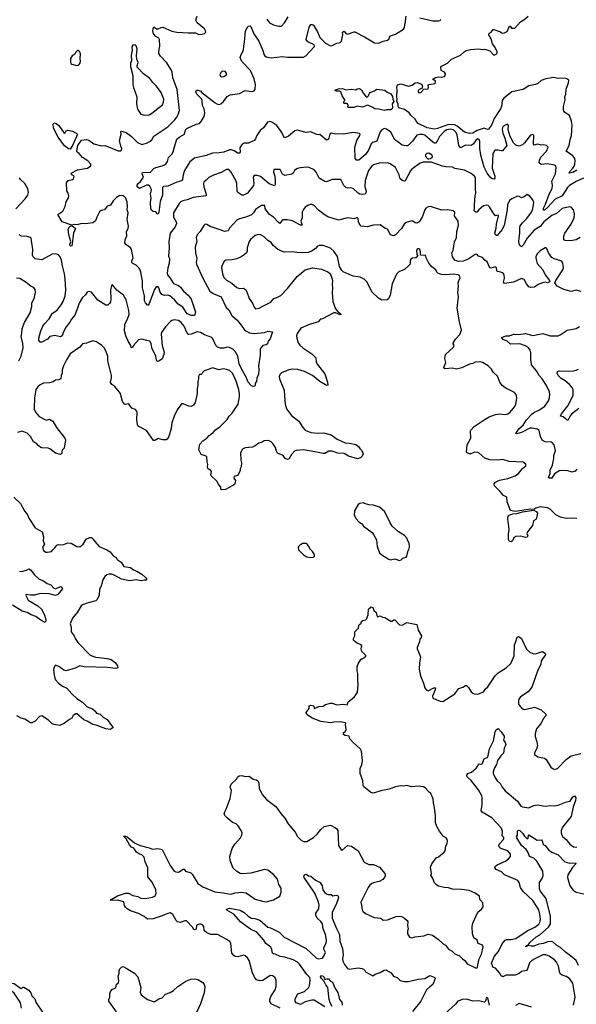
# Model space of a CAD drawing. Extents: x 2087054 to 2277909, y 548907 to 753496.
# Tile 343 of 444: x 2182814 to 2189658, y 704228 to 716330. Entities that reach past the tile are written whole.
import ezdxf

# ---------------------------------------------------------------- set-up
doc = ezdxf.new("R2010")
doc.units = 0

msp = doc.modelspace()

# ---------------------------------------------------------------- linework, layer by layer
at = {"layer": '0CON20XD'}
for points in [[(2188636, 713956), (2188591, 714031), (2188575, 714046), (2188555, 714052), (2188515, 714044), (2188458, 713995), (2188435, 713966), (2188424, 713964), (2188408, 713975), (2188402, 713985), (2188408, 714015), (2188405, 714055), (2188414, 714165), (2188424, 714196), (2188417, 714257), (2188418, 714385), (2188405, 714405), (2188365, 714439), (2188285, 714480), (2188165, 714502), (2188135, 714516), (2188055, 714521), (2188011, 714531), (2187875, 714581), (2187775, 714580), (2187736, 714565), (2187635, 714495), (2187618, 714472), (2187555, 714351), (2187545, 714346), (2187525, 714349), (2187494, 714376), (2187478, 714425), (2187435, 714514), (2187368, 714558), (2187335, 714569), (2187235, 714568), (2187164, 714546), (2187145, 714531), (2187104, 714476), (2187060, 714355), (2187057, 714275), (2187074, 714225), (2187070, 714200), (2187056, 714184), (2187025, 714180), (2186995, 714187), (2186975, 714199), (2186915, 714256), (2186885, 714263), (2186845, 714258), (2186825, 714266), (2186801, 714291), (2186766, 714356), (2186755, 714364), (2186655, 714364), (2186585, 714339), (2186565, 714340), (2186495, 714384), (2186461, 714455), (2186435, 714484), (2186375, 714512), (2186345, 714516), (2186265, 714511), (2186228, 714502), (2186210, 714490), (2186194, 714475), (2186177, 714445), (2186159, 714431), (2186075, 714414), (2186045, 714432), (2186018, 714488), (2185940, 714490), (2185934, 714455), (2185952, 714405), (2185956, 714344), (2185956, 714304), (2185945, 714288), (2185882, 714312), (2185775, 714402), (2185735, 714416), (2185696, 714414), (2185684, 714395), (2185694, 714315), (2185688, 714292), (2185615, 714199), (2185565, 714172), (2185545, 714174), (2185496, 714206), (2185488, 714225), (2185484, 714315), (2185475, 714346), (2185415, 714458), (2185385, 714488), (2185355, 714487), (2185290, 714450), (2185195, 714421), (2185140, 714390), (2185105, 714358), (2185079, 714335), (2185074, 714315), (2185076, 714275), (2185106, 714185), (2185105, 714164), (2184945, 714143), (2184875, 714114), (2184818, 714102), (2184795, 714091), (2184775, 714070), (2184703, 713957), (2184705, 713905), (2184738, 713845), (2184742, 713825), (2184727, 713785), (2184662, 713705), (2184646, 713605), (2184651, 713525), (2184644, 713425), (2184654, 713394), (2184652, 713335), (2184635, 713282), (2184626, 713215), (2184632, 713195), (2184665, 713155), (2184705, 713089), (2184765, 713065), (2184792, 713042), (2184812, 713015), (2184826, 712995), (2184886, 712945), (2184922, 712895), (2184974, 712735), (2184965, 712694), (2184925, 712693), (2184875, 712715), (2184818, 712798), (2184764, 712834), (2184718, 712888), (2184658, 712938), (2184635, 712943), (2184595, 712939), (2184562, 712952), (2184542, 712982), (2184526, 713035), (2184515, 713046), (2184492, 713045), (2184470, 713015), (2184405, 712842), (2184395, 712822), (2184385, 712820), (2184360, 712850), (2184348, 712875), (2184348, 712935), (2184322, 713035), (2184324, 713115), (2184305, 713225), (2184293, 713265), (2184280, 713280), (2184245, 713315), (2184205, 713333), (2184193, 713345), (2184192, 713365), (2184209, 713405), (2184189, 713505), (2184175, 713528), (2184119, 713569), (2184108, 713588), (2184109, 713625), (2184130, 713675), (2184128, 713725), (2184149, 713765), (2184153, 713793), (2184134, 713876), (2184146, 713955), (2184134, 713995), (2184140, 714035), (2184136, 714086), (2184118, 714138), (2184098, 714158), (2184085, 714166), (2184045, 714169), (2184003, 714145), (2183962, 714105), (2183929, 714051), (2183890, 714040), (2183855, 713993), (2183815, 713984), (2183795, 713967), (2183762, 713905), (2183745, 713858), (2183715, 713833), (2183625, 713823), (2183576, 713826), (2183515, 713810), (2183485, 713811), (2183455, 713806), (2183335, 713845), (2183282, 713935), (2183346, 713975), (2183374, 714035), (2183387, 714093), (2183415, 714140), (2183416, 714166), (2183407, 714205), (2183393, 714227), (2183390, 714325), (2183408, 714355), (2183464, 714366), (2183476, 714375), (2183483, 714405), (2183453, 714425), (2183448, 714445), (2183526, 714484), (2183646, 714504), (2183690, 714535), (2183688, 714555), (2183650, 714595), (2183588, 714638), (2183545, 714684), (2183521, 714701), (2183516, 714716), (2183528, 714785), (2183575, 714848), (2183635, 714859), (2183665, 714849), (2183725, 714805), (2183818, 714778), (2183865, 714782), (2184025, 714720), (2184055, 714720), (2184067, 714725), (2184069, 714745), (2184056, 714775), (2184042, 714845), (2184060, 714925), (2184058, 714955), (2184065, 714962), (2184125, 714943), (2184185, 714899), (2184261, 714821), (2184315, 714796), (2184375, 714813), (2184415, 714834), (2184437, 714855), (2184465, 714898), (2184635, 715015), (2184716, 715095), (2184746, 715134), (2184762, 715165), (2184777, 715215), (2184751, 715471), (2184711, 715581), (2184698, 715615), (2184688, 715685), (2184676, 715715), (2184625, 715800), (2184545, 715883), (2184526, 715915), (2184524, 715945), (2184536, 716005), (2184531, 716085), (2184523, 716103), (2184486, 716125), (2184461, 716155), (2184450, 716195), (2184458, 716235), (2184465, 716242), (2184495, 716219), (2184515, 716216), (2184555, 716236), (2184575, 716238), (2184685, 716190), (2184748, 716178), (2184885, 716167), (2184975, 716168), (2185015, 716150), (2185055, 716152), (2185085, 716162), (2185102, 716178), (2185100, 716195), (2185085, 716217), (2184995, 716291), (2184980, 716325), (2184997, 716375)], [(2188205, 714836), (2188194, 714915), (2188182, 714945), (2188148, 714975), (2188105, 714984), (2188065, 714975), (2188032, 714955), (2187977, 714895), (2187945, 714837), (2187925, 714813), (2187915, 714812), (2187895, 714823), (2187795, 714912), (2187765, 714921), (2187735, 714920), (2187695, 714910), (2187645, 714839), (2187594, 714786), (2187582, 714778), (2187565, 714778), (2187515, 714790), (2187465, 714831), (2187425, 714852), (2187376, 714946), (2187325, 714986), (2187295, 714991), (2187267, 714975), (2187245, 714950), (2187205, 714838), (2187155, 714822), (2187134, 714805), (2187103, 714725), (2187065, 714675), (2186984, 714605), (2186955, 714602), (2186937, 714625), (2186934, 714765), (2186960, 714845), (2186998, 714905), (2187000, 714925), (2186990, 714930), (2186915, 714943), (2186795, 714924), (2186735, 714928), (2186695, 714924), (2186644, 714936), (2186627, 714923), (2186616, 714874), (2186595, 714850), (2186581, 714855), (2186505, 714918), (2186485, 714913), (2186465, 714919), (2186395, 714952), (2186335, 714944), (2186225, 714971), (2186197, 714963), (2186120, 714900), (2186075, 714877), (2186058, 714898), (2186036, 714945), (2185975, 715029), (2185915, 715072), (2185890, 715080), (2185860, 715070), (2185810, 715000), (2185770, 714970), (2185729, 714905), (2185714, 714865), (2185696, 714844), (2185628, 714812), (2185575, 714812), (2185549, 714801), (2185519, 714755), (2185524, 714705), (2185519, 714691), (2185495, 714689), (2185450, 714720), (2185415, 714730), (2185395, 714730), (2185325, 714702), (2185265, 714692), (2185185, 714689), (2185105, 714661), (2184965, 714630), (2184905, 714585), (2184842, 714478), (2184822, 714425), (2184816, 714366), (2184805, 714348), (2184745, 714334), (2184635, 714282), (2184582, 714278), (2184571, 714269), (2184571, 714175), (2184539, 714095), (2184526, 713965), (2184516, 713944), (2184505, 713940), (2184488, 713968), (2184453, 713973), (2184437, 713987), (2184427, 714007), (2184421, 714085), (2184429, 714135), (2184421, 714185), (2184435, 714245), (2184413, 714285), (2184397, 714297), (2184375, 714298), (2184285, 714254), (2184258, 714275), (2184258, 714295), (2184269, 714315), (2184300, 714340), (2184337, 714395), (2184320, 714435), (2184319, 714445), (2184325, 714451), (2184424, 714456), (2184465, 714502), (2184486, 714514), (2184565, 714533), (2184595, 714546), (2184615, 714562), (2184632, 714588), (2184642, 714638), (2184683, 714677), (2184702, 714705), (2184717, 714767), (2184748, 714862), (2184775, 714888), (2184842, 714925), (2184854, 714975), (2184867, 714993), (2184985, 715046), (2185024, 715056), (2185045, 715078), (2185080, 715140), (2185089, 715185), (2185082, 715235), (2185060, 715275), (2185057, 715337), (2185048, 715358), (2184991, 715415), (2184979, 715445), (2184986, 715464), (2185005, 715466), (2185035, 715456), (2185054, 715434), (2185219, 715309), (2185245, 715293), (2185265, 715289), (2185285, 715297), (2185318, 715325), (2185365, 715386), (2185403, 715407), (2185515, 715424), (2185585, 715458), (2185665, 715448), (2185696, 715454), (2185708, 715475), (2185714, 715535), (2185697, 715605), (2185651, 715705), (2185545, 715816), (2185526, 715865), (2185535, 715903), (2185567, 715955), (2185568, 716005), (2185580, 716055), (2185590, 716195), (2185625, 716252), (2185646, 716256), (2185656, 716246), (2185691, 716155), (2185755, 716066), (2185803, 715953), (2185816, 715905), (2185828, 715885), (2185845, 715872), (2185905, 715860), (2186045, 715879), (2186105, 715871), (2186305, 715869), (2186332, 715888), (2186434, 715996), (2186440, 716005), (2186433, 716023), (2186355, 716060), (2186336, 716085), (2186375, 716240), (2186395, 716273), (2186412, 716272), (2186425, 716262), (2186475, 716182), (2186505, 716110), (2186575, 716043), (2186635, 716010), (2186655, 716013), (2186715, 716041), (2186755, 716050), (2186772, 716065), (2186786, 716145), (2186783, 716175), (2186794, 716186), (2186805, 716188), (2186825, 716162), (2186845, 716154), (2186925, 716183), (2186935, 716180), (2187055, 716121), (2187175, 716047), (2187225, 716040), (2187285, 716067), (2187335, 716077), (2187356, 716094), (2187361, 716115), (2187375, 716130), (2187435, 716151), (2187535, 716213), (2187546, 716235), (2187556, 716314), (2187566, 716375)], [(2185852, 716335), (2185885, 716293), (2185935, 716267), (2185999, 716249), (2186031, 716249), (2186069, 716291), (2186114, 716366)], [(2188605, 716172), (2188635, 716208), (2188645, 716210), (2188725, 716181), (2188746, 716166), (2188775, 716167), (2188808, 716185), (2188835, 716250), (2188845, 716250), (2188860, 716225), (2188902, 716225), (2188972, 716305), (2189012, 716328), (2189064, 716375)], [(2187735, 716354), (2187895, 716318), (2187965, 716318), (2187985, 716322), (2187993, 716337)], [(2189665, 714482), (2189615, 714450), (2189570, 714445), (2189579, 714465), (2189616, 714504), (2189630, 714530), (2189639, 714555), (2189643, 714597), (2189638, 714625), (2189617, 714657), (2189533, 714715), (2189568, 714782), (2189581, 714855), (2189599, 714905), (2189605, 715035), (2189600, 715085), (2189575, 715153), (2189513, 715195), (2189504, 715205), (2189500, 715225), (2189501, 715265), (2189520, 715345), (2189518, 715382), (2189530, 715415), (2189532, 715475), (2189561, 715555), (2189564, 715585), (2189542, 715605), (2189522, 715612), (2189435, 715607), (2189379, 715619), (2189285, 715603), (2189225, 715583), (2189185, 715547), (2189158, 715532), (2189075, 715519), (2189005, 715472), (2188865, 715443), (2188766, 715365), (2188745, 715335), (2188738, 715265), (2188725, 715235), (2188646, 715114), (2188615, 715034), (2188580, 714985), (2188565, 714979), (2188525, 714995), (2188440, 714970), (2188385, 714935), (2188345, 714931), (2188285, 714949), (2188193, 715023), (2188158, 715038), (2188088, 715042), (2187953, 714994), (2187915, 714986), (2187825, 715002), (2187714, 715054), (2187695, 715075), (2187675, 715109), (2187625, 715155), (2187603, 715185), (2187545, 715228), (2187475, 715246), (2187467, 715265), (2187467, 715295), (2187451, 715325), (2187457, 715355), (2187450, 715385), (2187454, 715465), (2187449, 715505), (2187460, 715530), (2187500, 715540), (2187596, 715514), (2187640, 715525), (2187677, 715553), (2187705, 715558), (2187735, 715548), (2187758, 715535), (2187768, 715515), (2187760, 715485), (2187725, 715473), (2187712, 715458), (2187712, 715445), (2187722, 715432), (2187746, 715435), (2187783, 715477), (2187835, 715482), (2187840, 715495), (2187837, 715523), (2187845, 715532), (2187922, 715545), (2187927, 715575), (2187905, 715590), (2187895, 715590), (2187900, 715605), (2187925, 715618), (2187964, 715626), (2188005, 715623), (2188036, 715634), (2188046, 715644), (2188048, 715665), (2188037, 715685), (2187998, 715705), (2187994, 715745), (2188001, 715759), (2188075, 715797), (2188125, 715846), (2188235, 715896), (2188279, 715935), (2188305, 715950), (2188355, 715964), (2188455, 715974), (2188503, 715963), (2188535, 715969), (2188596, 715946), (2188640, 715900), (2188655, 715897), (2188672, 715905), (2188685, 715920), (2188686, 715935), (2188656, 715995), (2188628, 716035), (2188611, 716095), (2188583, 716145), (2188587, 716163), (2188605, 716172)], [(2184346, 715156), (2184405, 715162), (2184439, 715181), (2184571, 715285), (2184584, 715315), (2184586, 715355), (2184552, 715435), (2184496, 715515), (2184450, 715560), (2184415, 715606), (2184335, 715663), (2184258, 715745), (2184258, 715765), (2184270, 715805), (2184254, 715844), (2184248, 715885), (2184257, 715973), (2184245, 716008), (2184235, 716018), (2184215, 716022), (2184205, 716018), (2184194, 715995), (2184198, 715955), (2184183, 715895), (2184190, 715825), (2184178, 715795), (2184178, 715755), (2184203, 715645), (2184206, 715534), (2184214, 715495), (2184253, 715383), (2184248, 715295), (2184262, 715232), (2184305, 715171), (2184346, 715156)], [(2183515, 715768), (2183535, 715772), (2183558, 715795), (2183562, 715825), (2183558, 715845), (2183560, 715915), (2183548, 715938), (2183535, 715950), (2183525, 715950), (2183505, 715930), (2183493, 715907), (2183458, 715885), (2183440, 715855), (2183438, 715815), (2183443, 715793), (2183453, 715783), (2183515, 715768)], [(2185295, 715627), (2185325, 715634), (2185356, 715654), (2185357, 715675), (2185342, 715692), (2185305, 715696), (2185290, 715685), (2185273, 715655), (2185283, 715635), (2185295, 715627)], [(2187295, 715213), (2187225, 715231), (2187182, 715235), (2187155, 715253), (2187095, 715279), (2187025, 715257), (2186965, 715268), (2186925, 715250), (2186855, 715250), (2186850, 715255), (2186852, 715275), (2186846, 715296), (2186835, 715302), (2186805, 715300), (2186800, 715305), (2186800, 715325), (2186810, 715335), (2186810, 715345), (2186780, 715395), (2186763, 715443), (2186745, 715452), (2186705, 715453), (2186690, 715465), (2186735, 715482), (2186783, 715483), (2186825, 715470), (2186895, 715477), (2186945, 715470), (2186965, 715482), (2186993, 715483), (2187015, 715468), (2187040, 715425), (2187065, 715393), (2187085, 715379), (2187100, 715390), (2187114, 715425), (2187123, 715435), (2187175, 715456), (2187200, 715475), (2187305, 715464), (2187331, 715441), (2187379, 715419), (2187397, 715387), (2187400, 715355), (2187416, 715325), (2187393, 715295), (2187398, 715255), (2187394, 715235), (2187375, 715223), (2187325, 715223), (2187295, 715213)], [(2183435, 714738), (2183415, 714741), (2183365, 714779), (2183285, 714885), (2183228, 714995), (2183226, 715045), (2183235, 715061), (2183264, 715055), (2183295, 715030), (2183360, 714935), (2183375, 714940), (2183384, 714966), (2183405, 714971), (2183465, 714959), (2183515, 714930), (2183519, 714915), (2183514, 714895), (2183465, 714782), (2183435, 714738)], [(2189745, 714384), (2189655, 714342), (2189575, 714292), (2189551, 714269), (2189484, 714166), (2189399, 714125), (2189308, 714025), (2189265, 713989), (2189255, 713990), (2189255, 714015), (2189277, 714063), (2189322, 714185), (2189359, 714255), (2189363, 714295), (2189355, 714345), (2189402, 714435), (2189410, 714515), (2189406, 714535), (2189391, 714541), (2189305, 714557), (2189225, 714551), (2189202, 714572), (2189206, 714605), (2189220, 714640), (2189290, 714715), (2189312, 714762), (2189290, 714785), (2189255, 714792), (2189225, 714790), (2189185, 714801), (2189138, 714788), (2189132, 714802), (2189137, 714905), (2189125, 714918), (2189095, 714912), (2189021, 714815), (2188996, 714794), (2188955, 714777), (2188916, 714786), (2188886, 714816), (2188844, 714894), (2188819, 714975), (2188825, 715028), (2188815, 715041), (2188801, 715041), (2188755, 715017), (2188748, 714985), (2188754, 714935), (2188780, 714875), (2188802, 714785), (2188751, 714719), (2188735, 714717), (2188692, 714728), (2188665, 714726), (2188653, 714717), (2188633, 714685), (2188622, 714505), (2188655, 714405), (2188656, 714384), (2188648, 714372), (2188625, 714375), (2188597, 714395), (2188561, 714445), (2188526, 714516), (2188482, 714665), (2188472, 714745), (2188472, 714835), (2188465, 714859), (2188445, 714865), (2188426, 714855), (2188388, 714802), (2188365, 714785), (2188295, 714788), (2188235, 714754), (2188215, 714782), (2188205, 714836)], [(2187845, 714618), (2187865, 714624), (2187889, 714645), (2187885, 714666), (2187845, 714688), (2187824, 714686), (2187807, 714675), (2187800, 714655), (2187832, 714622), (2187845, 714618)], [(2182766, 714005), (2182882, 714128), (2182914, 714175), (2182923, 714205), (2182915, 714250), (2182878, 714315), (2182823, 714365), (2182811, 714385)], [(2189705, 713653), (2189655, 713626), (2189585, 713612), (2189516, 713616), (2189504, 713625), (2189506, 713675), (2189515, 713705), (2189595, 713815), (2189631, 713895), (2189634, 713944), (2189622, 713992), (2189594, 714024), (2189575, 714032), (2189485, 714009), (2189415, 713946), (2189355, 713924), (2189260, 713845), (2189212, 713788), (2189138, 713745), (2189055, 713645), (2189005, 713559), (2188985, 713540), (2188965, 713554), (2188957, 713575), (2188951, 713605), (2188955, 713645), (2188965, 713705), (2188962, 713775), (2188967, 713795), (2188995, 713834), (2189050, 713885), (2189105, 713965), (2189122, 714005), (2189136, 714085), (2189124, 714114), (2189085, 714163), (2189055, 714183), (2189018, 714152), (2188985, 714139), (2188955, 714158), (2188935, 714160), (2188865, 714129), (2188835, 714106), (2188813, 714055), (2188808, 713995), (2188769, 713801), (2188743, 713747), (2188685, 713678), (2188675, 713676), (2188665, 713684), (2188657, 713705), (2188672, 713768), (2188675, 713815), (2188700, 713920), (2188695, 713928), (2188665, 713921), (2188636, 713956)], [(2189719, 712989), (2189655, 713004), (2189595, 712989), (2189505, 713014), (2189424, 713054), (2189393, 713095), (2189406, 713125), (2189494, 713255), (2189500, 713285), (2189493, 713335), (2189483, 713353), (2189466, 713366), (2189385, 713391), (2189355, 713409), (2189316, 713465), (2189301, 713511), (2189286, 713526), (2189275, 713527), (2189215, 713490), (2189181, 713455), (2189162, 713418), (2189162, 713398), (2189178, 713335), (2189246, 713255), (2189273, 713193), (2189328, 713125), (2189332, 713108), (2189305, 713097), (2189275, 713104), (2189243, 713097), (2189187, 713075), (2189155, 713049), (2189138, 713042), (2189095, 713039), (2189075, 713046), (2189045, 713082), (2189015, 713135), (2188985, 713149), (2188885, 713106), (2188775, 713088), (2188764, 713104), (2188773, 713155), (2188769, 713195), (2188757, 713215), (2188728, 713228), (2188687, 713237), (2188680, 713245), (2188675, 713282), (2188665, 713294), (2188605, 713278), (2188595, 713281), (2188563, 713353), (2188533, 713373), (2188505, 713407), (2188454, 713424), (2188435, 713450), (2188415, 713444), (2188328, 713385), (2188265, 713363), (2188205, 713360), (2188164, 713375), (2188137, 713415), (2188128, 713465), (2188142, 713495), (2188160, 713600), (2188185, 713655), (2188188, 713728), (2188211, 713805), (2188204, 713855), (2188176, 713895), (2188161, 713915), (2188164, 713965), (2188145, 713982), (2188075, 713992), (2188005, 713989), (2187865, 714034), (2187835, 714031), (2187807, 714013), (2187794, 713995), (2187764, 713905), (2187727, 713845), (2187695, 713829), (2187675, 713833), (2187648, 713855), (2187635, 713856), (2187565, 713836), (2187543, 713817), (2187508, 713762), (2187435, 713687), (2187424, 713676), (2187405, 713673), (2187374, 713684), (2187335, 713754), (2187305, 713766), (2187245, 713809), (2187166, 713806), (2187085, 713786), (2187014, 713794), (2186991, 713815), (2186980, 713845), (2186977, 713885), (2186965, 713898), (2186925, 713882), (2186845, 713894), (2186735, 713866), (2186602, 713908), (2186556, 713936), (2186488, 713988), (2186435, 714046), (2186405, 714057), (2186385, 714057), (2186355, 714047), (2186322, 714025), (2186302, 713998), (2186287, 713965), (2186286, 713895), (2186270, 713855), (2186285, 713803), (2186265, 713804), (2186168, 713858), (2186105, 713872), (2186055, 713871), (2186035, 713856), (2186014, 713826), (2185995, 713836), (2185935, 713904), (2185884, 713935), (2185831, 714005), (2185830, 714045), (2185787, 714047), (2185715, 713996), (2185688, 713955), (2185665, 713932), (2185605, 713906), (2185516, 713884), (2185485, 713866), (2185395, 713767), (2185376, 713734), (2185335, 713728), (2185255, 713754), (2185157, 713787), (2185115, 713812), (2185094, 713816), (2185078, 713802), (2185031, 713725), (2184996, 713685), (2184984, 713655), (2184991, 713605), (2184972, 713535), (2184974, 713465), (2184990, 713395), (2184983, 713345), (2184988, 713325), (2185065, 713155), (2185151, 712995), (2185192, 712965), (2185290, 712925), (2185351, 712791), (2185384, 712765), (2185424, 712695), (2185486, 712635), (2185537, 712577), (2185573, 712523), (2185596, 712504)], [(2183445, 713546), (2183435, 713551), (2183429, 713565), (2183441, 713605), (2183419, 713685), (2183410, 713755), (2183425, 713783), (2183455, 713800), (2183502, 713765), (2183474, 713706), (2183455, 713551), (2183445, 713546)], [(2188663, 711477), (2188715, 711486), (2188785, 711476), (2188815, 711484), (2188845, 711506), (2188900, 711575), (2188914, 711605), (2188926, 711676), (2188923, 711715), (2188896, 711746), (2188785, 711806), (2188747, 711835), (2188717, 711875), (2188687, 711947), (2188640, 711995), (2188616, 712035), (2188575, 712076), (2188505, 712118), (2188475, 712124), (2188415, 712121), (2188385, 712106), (2188345, 712096), (2188250, 712050), (2188185, 712034), (2188135, 712046), (2188040, 712040), (2188030, 712055), (2188052, 712115), (2188042, 712165), (2188048, 712215), (2188148, 712305), (2188154, 712325), (2188144, 712344), (2188142, 712355), (2188173, 712405), (2188225, 712462), (2188246, 712515), (2188220, 712615), (2188194, 712786), (2188208, 712925), (2188201, 712975), (2188210, 713055), (2188207, 713095), (2188214, 713125), (2188231, 713155), (2188220, 713185), (2188205, 713195), (2188145, 713203), (2188054, 713194), (2187995, 713197), (2187955, 713216), (2187944, 713225), (2187929, 713255), (2187882, 713292), (2187845, 713337), (2187811, 713405), (2187805, 713430), (2187740, 713435), (2187744, 713476), (2187735, 713504), (2187723, 713513), (2187705, 713512), (2187692, 713498), (2187697, 713445), (2187708, 713422), (2187686, 713404), (2187645, 713399), (2187625, 713388), (2187616, 713365), (2187613, 713327), (2187595, 713305), (2187545, 713258), (2187475, 713230), (2187446, 713204), (2187394, 713085), (2187370, 712945), (2187350, 712900), (2187333, 712887), (2187265, 712884), (2187226, 712906), (2187145, 712985), (2187085, 713102), (2187051, 713141), (2187000, 713165), (2186915, 713179), (2186865, 713197), (2186792, 713232), (2186775, 713248), (2186747, 713295), (2186720, 713420), (2186675, 713486), (2186635, 713521), (2186545, 713553), (2186496, 713556), (2186475, 713547), (2186451, 713519), (2186410, 713490), (2186365, 713470), (2186285, 713464), (2186220, 713470), (2186165, 713477), (2186065, 713473), (2186033, 713483), (2185985, 713510), (2185932, 713555), (2185905, 713591), (2185865, 713617), (2185821, 713661), (2185775, 713686), (2185745, 713689), (2185711, 713679), (2185651, 713629), (2185637, 713603), (2185610, 713525), (2185612, 713485), (2185601, 713465), (2185575, 713440), (2185537, 713415), (2185485, 713392), (2185425, 713380), (2185350, 713375), (2185334, 713365), (2185304, 713315), (2185296, 713285), (2185308, 713205), (2185325, 713160), (2185357, 713127), (2185422, 713092), (2185485, 713038), (2185515, 713026), (2185565, 713029), (2185589, 713015), (2185608, 712985), (2185634, 712904), (2185676, 712846), (2185695, 712798), (2185715, 712778), (2185760, 712785), (2185785, 712802), (2185902, 712858), (2185940, 712905), (2185975, 712914), (2186025, 712942), (2186105, 713026), (2186226, 713174), (2186325, 713257), (2186415, 713282), (2186525, 713262), (2186602, 713232), (2186623, 713213), (2186642, 713182), (2186662, 713125), (2186654, 713076), (2186659, 713035), (2186654, 712975), (2186664, 712865), (2186698, 712775), (2186735, 712730), (2186745, 712728), (2186768, 712705), (2186755, 712703), (2186695, 712728), (2186675, 712727), (2186538, 712655), (2186512, 712648), (2186483, 712617), (2186463, 712607), (2186385, 712588), (2186272, 712538), (2186226, 712474), (2186219, 712445), (2186220, 712415), (2186238, 712358), (2186260, 712330), (2186296, 712296), (2186405, 712224), (2186455, 712172), (2186459, 712125), (2186470, 712095), (2186567, 711977), (2186599, 711875), (2186603, 711837), (2186595, 711834), (2186575, 711841), (2186504, 711885), (2186415, 711957), (2186317, 712007), (2186235, 712032), (2186166, 712034), (2186122, 712028), (2186032, 711988), (2186016, 711974), (2186004, 711945), (2186010, 711915), (2186064, 711775), (2186069, 711705), (2186077, 711605), (2186096, 711545), (2186155, 711466), (2186244, 711395), (2186296, 711316), (2186325, 711286), (2186395, 711258), (2186475, 711249), (2186555, 711252), (2186645, 711227), (2186718, 711175), (2186815, 711129), (2186867, 711127), (2186947, 711107), (2186980, 711085), (2186995, 711058), (2187022, 711035), (2187037, 710995), (2187024, 710966), (2187004, 710946), (2186966, 710934), (2186857, 710967), (2186805, 710996), (2186725, 711002), (2186655, 711026), (2186615, 711026), (2186565, 710998), (2186545, 710996), (2186442, 711018), (2186305, 711044), (2186215, 711033), (2186192, 711025), (2186154, 710986), (2186125, 710930), (2186105, 710926), (2186077, 710937), (2186052, 710975), (2185984, 711004), (2185972, 711025), (2185961, 711071), (2185925, 711122), (2185905, 711142), (2185875, 711157), (2185820, 711155), (2185794, 711136), (2185755, 711127), (2185709, 711091), (2185675, 711076), (2185585, 711069), (2185555, 711053), (2185529, 711005), (2185532, 710915), (2185541, 710885), (2185536, 710835), (2185525, 710810), (2185524, 710785), (2185500, 710740), (2185491, 710729), (2185450, 710715), (2185447, 710695), (2185468, 710665), (2185465, 710640), (2185453, 710617), (2185436, 710604), (2185345, 710557), (2185295, 710553), (2185285, 710560), (2185288, 710585), (2185261, 710611), (2185238, 710658), (2185168, 710725), (2185162, 710735), (2185173, 710775), (2185165, 710790), (2185145, 710803), (2185128, 710815), (2185122, 710832), (2185126, 710864), (2185117, 710895), (2185116, 710956), (2185105, 710967), (2185046, 710986), (2185017, 711045), (2185028, 711112), (2185065, 711153), (2185115, 711186), (2185142, 711218), (2185193, 711257), (2185220, 711290), (2185276, 711325), (2185365, 711417), (2185389, 711455), (2185428, 711492), (2185501, 711605), (2185516, 711694), (2185515, 711730), (2185507, 711785), (2185475, 711886), (2185429, 711985), (2185395, 712018), (2185355, 712032), (2185315, 712039), (2185265, 712028), (2185185, 712053), (2185145, 712034), (2185080, 712015), (2185060, 711995), (2185058, 711982), (2185045, 711970), (2185035, 711970), (2185023, 711967), (2185014, 711946), (2185014, 711915), (2185004, 711884), (2185006, 711835), (2184994, 711796), (2184997, 711735), (2184972, 711625), (2184949, 711591), (2184925, 711577), (2184895, 711579), (2184823, 711607), (2184805, 711608), (2184794, 711596), (2184750, 711535), (2184712, 711455), (2184684, 711375), (2184676, 711306), (2184646, 711205), (2184629, 711175), (2184615, 711166), (2184574, 711166), (2184515, 711182), (2184475, 711156), (2184458, 711158), (2184375, 711281), (2184272, 711332), (2184261, 711355), (2184253, 711413), (2184257, 711505), (2184252, 711522), (2184239, 711539), (2184194, 711554), (2184159, 711599), (2184147, 711607), (2184115, 711600), (2184103, 711603), (2184078, 711638), (2184056, 711715), (2184052, 711735), (2184038, 711758), (2183985, 711821), (2183945, 711846), (2183930, 711870), (2183929, 711885), (2183942, 711925), (2183941, 711955), (2183898, 712135), (2183899, 712195), (2183869, 712269), (2183854, 712295), (2183824, 712325), (2183760, 712370), (2183715, 712384), (2183635, 712353), (2183586, 712344), (2183555, 712304), (2183436, 712224), (2183390, 712150), (2183354, 712076), (2183336, 712025), (2183337, 711985), (2183322, 711955), (2183320, 711915), (2183295, 711902), (2183255, 711898), (2183225, 711880), (2183180, 711865), (2183107, 711863), (2183065, 711843), (2183035, 711817), (2183014, 711785), (2182997, 711677), (2182990, 711565), (2182992, 711542), (2183010, 711505), (2183055, 711453), (2183124, 711414), (2183145, 711408), (2183182, 711422), (2183222, 711395), (2183265, 711318), (2183370, 711185), (2183376, 711165), (2183360, 711065), (2183335, 711040), (2183329, 710995), (2183315, 710984), (2183254, 711004), (2183185, 711057), (2183165, 711063), (2183086, 711066), (2183073, 711073), (2183042, 711095), (2183025, 711118), (2182985, 711140), (2182946, 711205), (2182905, 711249), (2182845, 711273), (2182785, 711256)], [(2185596, 712504), (2185641, 712481), (2185695, 712472), (2185825, 712486), (2185865, 712500), (2185922, 712492), (2185894, 712406), (2185870, 712380), (2185859, 712345), (2185845, 712334), (2185805, 712324), (2185771, 712285), (2185769, 712205), (2185750, 712075), (2185756, 712025), (2185751, 711975), (2185729, 711925), (2185726, 711885), (2185708, 711862), (2185708, 711835), (2185700, 711825), (2185685, 711822), (2185665, 711830), (2185623, 711875), (2185599, 711935), (2185535, 712045), (2185512, 712102), (2185495, 712194), (2185465, 712250), (2185435, 712279), (2185395, 712300), (2185365, 712304), (2185324, 712294), (2185281, 712291), (2185245, 712306), (2185225, 712326), (2185188, 712408), (2185175, 712423), (2185086, 712456), (2185039, 712485), (2184995, 712492), (2184924, 712464), (2184895, 712459), (2184885, 712464), (2184867, 712485), (2184837, 712565), (2184800, 712610), (2184765, 712631), (2184715, 712642), (2184685, 712634), (2184669, 712621), (2184606, 712555), (2184556, 712485), (2184552, 712465), (2184565, 712325), (2184590, 712245), (2184586, 712214), (2184565, 712161), (2184525, 712132), (2184505, 712127), (2184494, 712145), (2184487, 712195), (2184438, 712295), (2184431, 712351), (2184415, 712380), (2184379, 712389), (2184315, 712405), (2184275, 712397), (2184212, 712325), (2184202, 712305), (2184195, 712298), (2184185, 712300), (2184182, 712325), (2184149, 712379), (2184119, 712445), (2184103, 712505), (2184105, 712582), (2184145, 712660), (2184160, 712705), (2184154, 712755), (2184124, 712885), (2184090, 712945), (2184008, 713005), (2183955, 713070), (2183942, 713065), (2183931, 713005), (2183936, 712895), (2183929, 712861), (2183919, 712841), (2183897, 712823), (2183875, 712822), (2183775, 712883), (2183695, 712982), (2183665, 712990), (2183645, 712980), (2183622, 712948), (2183585, 712915), (2183545, 712844), (2183523, 712783), (2183493, 712697), (2183449, 712651), (2183429, 712611), (2183385, 712554), (2183352, 712495), (2183335, 712444), (2183315, 712434), (2183245, 712450), (2183185, 712436), (2183155, 712404), (2183085, 712366), (2183065, 712366), (2183050, 712385), (2183048, 712415), (2183075, 712505), (2183100, 712565), (2183118, 712592), (2183176, 712655), (2183219, 712721), (2183275, 712759), (2183325, 712824), (2183347, 712865), (2183372, 712938), (2183382, 713005), (2183374, 713145), (2183365, 713208), (2183339, 713305), (2183328, 713375), (2183310, 713415), (2183289, 713439), (2183256, 713454), (2183212, 713448), (2183085, 713379), (2183005, 713392), (2182981, 713415), (2182972, 713435), (2182976, 713506), (2182954, 713644), (2182944, 713654), (2182904, 713664), (2182835, 713670), (2182806, 713686)], [(2182805, 712135), (2182832, 712195), (2182855, 712295), (2182851, 712351), (2182833, 712435), (2182842, 712475), (2182844, 712535), (2182873, 712607), (2182942, 712728), (2182963, 712805), (2182965, 712850), (2182990, 712905), (2183008, 712975), (2183004, 713015), (2182988, 713038), (2182955, 713049), (2182895, 713098), (2182815, 713150), (2182775, 713154)], [(2189666, 710806), (2189645, 710782), (2189605, 710767), (2189555, 710786), (2189455, 710789), (2189391, 710749), (2189356, 710695), (2189320, 710695), (2189317, 710705), (2189336, 710754), (2189336, 710795), (2189364, 710856), (2189380, 710935), (2189382, 710975), (2189400, 711035), (2189385, 711105), (2189355, 711139), (2189275, 711141), (2189240, 711160), (2189218, 711205), (2189200, 711280), (2189178, 711298), (2189115, 711310), (2189085, 711309), (2188985, 711258), (2188925, 711240), (2188914, 711244), (2188956, 711305), (2189005, 711347), (2189047, 711413), (2189114, 711485), (2189145, 711507), (2189207, 711533), (2189272, 711578), (2189315, 711645), (2189328, 711682), (2189334, 711725), (2189328, 711755), (2189292, 711832), (2189237, 711915), (2189202, 711955), (2189170, 712015), (2189107, 712087), (2189097, 712157), (2189100, 712235), (2189087, 712275), (2189071, 712295), (2189035, 712322), (2188965, 712346), (2188850, 712340), (2188809, 712379), (2188759, 712399), (2188738, 712425), (2188795, 712444), (2188835, 712444), (2188885, 712465), (2188945, 712462), (2189033, 712473), (2189122, 712448), (2189245, 712474), (2189335, 712444), (2189435, 712444), (2189460, 712455), (2189546, 712514), (2189655, 712535), (2189699, 712561)], [(2189688, 711552), (2189599, 711481), (2189581, 711459), (2189555, 711402), (2189545, 711406), (2189495, 711448), (2189464, 711455), (2189477, 711485), (2189555, 711585), (2189608, 711685), (2189618, 711715), (2189621, 711785), (2189604, 711814), (2189572, 711845), (2189520, 711890), (2189470, 711920), (2189435, 711956), (2189423, 711985), (2189425, 712006), (2189445, 712014), (2189475, 712009), (2189624, 712016), (2189655, 712021), (2189685, 712036)], [(2189665, 710198), (2189595, 710204), (2189535, 710200), (2189465, 710214), (2189405, 710246), (2189335, 710313), (2189302, 710332), (2189215, 710342), (2189160, 710325), (2189135, 710310), (2189095, 710312), (2188905, 710285), (2188847, 710297), (2188806, 710405), (2188805, 710460), (2188762, 710482), (2188722, 710532), (2188650, 710600), (2188646, 710625), (2188665, 710646), (2188715, 710670), (2188815, 710692), (2188905, 710724), (2188946, 710754), (2188995, 710813), (2189038, 710845), (2189038, 710865), (2189005, 710892), (2188832, 710901), (2188755, 710923), (2188695, 710916), (2188595, 710922), (2188535, 710940), (2188465, 711001), (2188445, 711011), (2188404, 711016), (2188362, 710995), (2188345, 710992), (2188317, 711005), (2188309, 711015), (2188316, 711105), (2188360, 711185), (2188357, 711275), (2188362, 711285), (2188400, 711330), (2188538, 711422), (2188585, 711449), (2188663, 711477)], [(2182741, 710461), (2182824, 710384), (2182876, 710285), (2182904, 710254), (2182927, 710205), (2183003, 710083), (2183089, 710035), (2183108, 709975), (2183104, 709924), (2183118, 709885), (2183094, 709845), (2183106, 709805), (2183135, 709786), (2183155, 709786), (2183205, 709793), (2183220, 709815), (2183245, 709837), (2183269, 709871), (2183295, 709879), (2183345, 709876), (2183405, 709900), (2183445, 709896), (2183515, 709854), (2183555, 709851), (2183595, 709882), (2183630, 709945), (2183675, 709964), (2183695, 709964), (2183719, 709945), (2183736, 709915), (2183792, 709855), (2183887, 709815), (2183925, 709789), (2183965, 709741), (2184001, 709721), (2184014, 709694), (2184061, 709661), (2184095, 709608), (2184175, 709596), (2184215, 709568), (2184255, 709551), (2184314, 709515), (2184362, 709475), (2184375, 709458), (2184375, 709440), (2184345, 709442), (2184306, 709434), (2184245, 709444), (2184165, 709432), (2184065, 709453), (2183983, 709497), (2183945, 709513), (2183915, 709516), (2183887, 709505), (2183861, 709485), (2183836, 709445), (2183817, 709373), (2183796, 709325), (2183789, 709255), (2183768, 709202), (2183750, 709185), (2183655, 709162), (2183585, 709138), (2183569, 709125), (2183519, 709045), (2183464, 708975), (2183434, 708905), (2183446, 708865), (2183447, 708805), (2183484, 708755), (2183494, 708725), (2183527, 708675), (2183681, 708521), (2183745, 708493), (2183895, 708479), (2183937, 708465), (2183991, 708425), (2184015, 708388), (2184022, 708365), (2183995, 708354), (2183889, 708369), (2183605, 708377), (2183555, 708388), (2183495, 708359), (2183385, 708327), (2183355, 708336), (2183295, 708380), (2183255, 708397), (2183245, 708390), (2183231, 708345), (2183236, 708275), (2183245, 708238), (2183256, 708215), (2183292, 708175), (2183339, 708139), (2183395, 708114), (2183454, 708044), (2183515, 707987), (2183585, 707942), (2183644, 707884), (2183708, 707858), (2183738, 707835), (2183758, 707808), (2183805, 707792), (2183845, 707752), (2183888, 707728), (2183943, 707653), (2183960, 707635), (2183960, 707625), (2183925, 707604), (2183875, 707614), (2183755, 707657), (2183715, 707666), (2183645, 707708), (2183604, 707725), (2183515, 707800), (2183505, 707800), (2183472, 707778), (2183453, 707745), (2183425, 707730), (2183365, 707682), (2183305, 707656), (2183236, 707666), (2183212, 707675), (2183169, 707719), (2183085, 707773), (2183058, 707765), (2183005, 707708), (2182965, 707688), (2182945, 707688), (2182875, 707732), (2182830, 707745), (2182778, 707775)], [(2187485, 709682), (2187505, 709690), (2187525, 709710), (2187565, 709722), (2187572, 709735), (2187590, 709805), (2187600, 709815), (2187608, 709845), (2187602, 709895), (2187583, 709933), (2187580, 709955), (2187545, 709992), (2187472, 710035), (2187394, 710104), (2187368, 710145), (2187305, 710280), (2187238, 710338), (2187165, 710363), (2187105, 710367), (2187055, 710383), (2187043, 710393), (2186996, 710384), (2186975, 710370), (2186929, 710295), (2186925, 710240), (2186952, 710195), (2186985, 710158), (2187015, 710138), (2187042, 710105), (2187146, 710026), (2187164, 710004), (2187200, 709935), (2187211, 709855), (2187239, 709779), (2187265, 709752), (2187345, 709702), (2187375, 709692), (2187425, 709702), (2187485, 709682)], [(2188855, 709913), (2188835, 709916), (2188825, 709940), (2188823, 710005), (2188832, 710065), (2188815, 710195), (2188815, 710215), (2188824, 710235), (2188874, 710256), (2188925, 710259), (2188995, 710280), (2189135, 710303), (2189165, 710287), (2189180, 710265), (2189170, 710205), (2189162, 710188), (2189131, 710169), (2189118, 710115), (2189056, 710035), (2189049, 710015), (2189060, 709985), (2189055, 709971), (2189035, 709967), (2188975, 709980), (2188915, 709979), (2188890, 709960), (2188872, 709925), (2188855, 709913)], [(2186385, 709718), (2186425, 709722), (2186440, 709735), (2186438, 709755), (2186415, 709792), (2186380, 709825), (2186372, 709852), (2186350, 709885), (2186335, 709892), (2186285, 709890), (2186275, 709880), (2186265, 709880), (2186245, 709860), (2186238, 709845), (2186240, 709815), (2186305, 709752), (2186345, 709728), (2186385, 709718)], [(2182810, 709550), (2182835, 709548), (2182896, 709564), (2182925, 709579), (2182945, 709570), (2182995, 709508), (2183055, 709454), (2183105, 709433), (2183150, 709400), (2183195, 709382), (2183235, 709342), (2183256, 709334), (2183315, 709362), (2183325, 709360), (2183340, 709335), (2183281, 709265), (2183255, 709254), (2183175, 709271), (2183065, 709277), (2182995, 709255), (2182945, 709256), (2182894, 709266), (2182890, 709255), (2182896, 709235), (2182920, 709195), (2183035, 709125), (2183082, 709085), (2183114, 709025), (2183132, 708975), (2183136, 708944), (2183133, 708927), (2183125, 708921), (2183075, 708949), (2183014, 708994), (2182956, 709014), (2182907, 709045), (2182845, 709060), (2182725, 709134)], [(2188052, 706175), (2188068, 706205), (2188072, 706235), (2188068, 706255), (2188058, 706275), (2188025, 706292), (2187974, 706354), (2187942, 706412), (2187925, 706460), (2187927, 706545), (2187916, 706646), (2187900, 706705), (2187896, 706755), (2187865, 706828), (2187850, 706835), (2187800, 706890), (2187780, 706900), (2187715, 706907), (2187635, 706901), (2187575, 706917), (2187535, 706910), (2187496, 706914), (2187435, 706900), (2187355, 706871), (2187255, 706851), (2187175, 706826), (2187155, 706824), (2187127, 706835), (2187045, 706900), (2187037, 706917), (2187032, 706975), (2187000, 707065), (2187001, 707125), (2187020, 707170), (2187029, 707225), (2187015, 707340), (2187003, 707363), (2186908, 707448), (2186875, 707492), (2186863, 707523), (2186815, 707532), (2186796, 707546), (2186797, 707565), (2186819, 707585), (2186830, 707605), (2186820, 707665), (2186823, 707683), (2186818, 707688), (2186755, 707698), (2186675, 707696), (2186635, 707688), (2186515, 707702), (2186408, 707745), (2186345, 707791), (2186337, 707815), (2186372, 707865), (2186372, 707895), (2186394, 707906), (2186430, 707895), (2186435, 707864), (2186493, 707887), (2186545, 707891), (2186575, 707914), (2186635, 707931), (2186655, 707931), (2186715, 707910), (2186795, 707918), (2186842, 707908), (2186853, 707947), (2186927, 708003), (2186957, 708043), (2186966, 708065), (2186976, 708155), (2186970, 708215), (2186973, 708293), (2186963, 708327), (2186964, 708376), (2186976, 708414), (2187007, 708465), (2187025, 708480), (2187058, 708492), (2187070, 708505), (2187070, 708515), (2187020, 708565), (2187012, 708595), (2187020, 708635), (2187014, 708645), (2186965, 708666), (2186930, 708690), (2186920, 708705), (2186920, 708725), (2186933, 708757), (2186933, 708805), (2186978, 708852), (2186983, 708887), (2186995, 708900), (2187010, 708905), (2187018, 708935), (2187034, 708946), (2187068, 708952), (2187078, 708962), (2187100, 709015), (2187104, 709085), (2187135, 709112), (2187157, 709105), (2187167, 709067), (2187195, 709042), (2187204, 709005), (2187215, 708992), (2187245, 709002), (2187275, 708988), (2187305, 708984), (2187377, 708937), (2187395, 708938), (2187415, 708952), (2187425, 708952), (2187484, 708894), (2187515, 708887), (2187575, 708919), (2187698, 708898), (2187715, 708828), (2187756, 708755), (2187752, 708738), (2187732, 708715), (2187729, 708681), (2187702, 708615), (2187700, 708595), (2187735, 708520), (2187742, 708495), (2187730, 708425), (2187727, 708345), (2187741, 708265), (2187780, 708175), (2187796, 708116), (2187811, 708091), (2187835, 708081), (2187904, 708116), (2187925, 708117), (2187924, 708095), (2187889, 708015), (2187895, 707990), (2187984, 707954), (2188015, 707950), (2188165, 708043), (2188215, 708108), (2188264, 708126), (2188295, 708148), (2188307, 708147), (2188333, 708123), (2188365, 708070), (2188385, 708050), (2188403, 708043), (2188445, 708040), (2188515, 708068), (2188538, 708102), (2188570, 708130), (2188660, 708265), (2188698, 708302), (2188795, 708363), (2188854, 708416), (2188895, 708510), (2188898, 708645), (2188914, 708686), (2188930, 708740), (2188945, 708750), (2188955, 708746), (2188985, 708725), (2189045, 708593), (2189085, 708558), (2189125, 708538), (2189154, 708534), (2189244, 708564), (2189272, 708545), (2189278, 708535), (2189276, 708515), (2189249, 708485), (2189227, 708445), (2189222, 708405), (2189186, 708334), (2189111, 708125), (2189065, 708070), (2188971, 708005), (2188952, 707978), (2188946, 707955), (2188948, 707925), (2188956, 707905), (2188982, 707872), (2189005, 707857), (2189025, 707853), (2189145, 707879), (2189225, 707848), (2189283, 707795), (2189283, 707775), (2189250, 707735), (2189226, 707685), (2189170, 707615), (2189150, 707555), (2189151, 707519), (2189172, 707455), (2189180, 707405), (2189174, 707375), (2189142, 707315), (2189145, 707300), (2189185, 707268), (2189268, 707255), (2189287, 707235), (2189344, 707144), (2189375, 707120), (2189395, 707113), (2189430, 707130), (2189532, 707235), (2189595, 707282), (2189715, 707310)], [(2189623, 704215), (2189642, 704315), (2189617, 704487), (2189572, 704545), (2189535, 704569), (2189485, 704584), (2189465, 704598), (2189454, 704615), (2189438, 704695), (2189414, 704745), (2189390, 704775), (2189325, 704819), (2189285, 704837), (2189245, 704835), (2189147, 704785), (2189110, 704765), (2189081, 704739), (2189058, 704662), (2189045, 704642), (2188985, 704631), (2188955, 704608), (2188905, 704586), (2188796, 704584), (2188755, 704566), (2188735, 704576), (2188715, 704616), (2188665, 704670), (2188635, 704679), (2188617, 704735), (2188651, 704819), (2188699, 704875), (2188745, 704972), (2188784, 705016), (2188805, 705025), (2188857, 705023), (2188915, 705036), (2189055, 705129), (2189146, 705175), (2189195, 705211), (2189212, 705245), (2189218, 705275), (2189211, 705335), (2189195, 705388), (2189122, 705505), (2189005, 705613), (2188973, 705665), (2188954, 705725), (2188940, 705750), (2188775, 705819), (2188736, 705855), (2188674, 705884), (2188656, 705905), (2188666, 705925), (2188685, 705940), (2188788, 705985), (2188826, 706014), (2188850, 706045), (2188849, 706075), (2188815, 706114), (2188731, 706141), (2188708, 706165), (2188704, 706185), (2188709, 706195), (2188762, 706255), (2188767, 706267), (2188767, 706277), (2188748, 706298), (2188750, 706355), (2188732, 706395), (2188621, 706521), (2188501, 706591), (2188489, 706605), (2188501, 706685), (2188502, 706765), (2188495, 706792), (2188456, 706865), (2188365, 706979), (2188314, 707024), (2188311, 707045), (2188326, 707064), (2188370, 707080), (2188428, 707132), (2188449, 707161), (2188455, 707180), (2188465, 707184), (2188485, 707178), (2188502, 707185), (2188525, 707245), (2188569, 707265), (2188592, 707368), (2188638, 707465), (2188662, 707575), (2188678, 707605), (2188695, 707618), (2188735, 707578), (2188769, 707525), (2188771, 707509), (2188761, 707475), (2188784, 707445), (2188793, 707415), (2188771, 707375), (2188761, 707315), (2188729, 707281), (2188690, 707225), (2188678, 707175), (2188651, 707135), (2188636, 707084), (2188637, 707065), (2188662, 707012), (2188685, 706974), (2188725, 706938), (2188748, 706898), (2188785, 706853), (2188934, 706725), (2188974, 706664), (2188995, 706654), (2189075, 706642), (2189135, 706673), (2189175, 706681), (2189275, 706665), (2189335, 706670), (2189385, 706667), (2189436, 706674), (2189536, 706715), (2189584, 706726), (2189615, 706779), (2189635, 706791), (2189650, 706765), (2189649, 706731), (2189621, 706655), (2189595, 706537), (2189575, 706511), (2189488, 706405), (2189471, 706365), (2189470, 706335), (2189478, 706305), (2189489, 706289), (2189534, 706254), (2189577, 706197), (2189625, 706164), (2189665, 706158)], [(2186015, 704181), (2185907, 704235), (2185890, 704260), (2185889, 704285), (2185901, 704325), (2185954, 704405), (2185966, 704445), (2185966, 704526), (2185955, 704552), (2185925, 704577), (2185895, 704581), (2185805, 704522), (2185765, 704516), (2185725, 704530), (2185702, 704562), (2185678, 704615), (2185634, 704764), (2185615, 704797), (2185585, 704823), (2185565, 704830), (2185495, 704813), (2185465, 704816), (2185445, 704827), (2185424, 704855), (2185411, 704975), (2185396, 705005), (2185245, 705084), (2185165, 705086), (2185115, 705106), (2185083, 705135), (2185076, 705185), (2185062, 705205), (2185045, 705213), (2185025, 705214), (2184995, 705203), (2184987, 705195), (2184985, 705152), (2184965, 705141), (2184955, 705146), (2184937, 705176), (2184865, 705252), (2184845, 705254), (2184785, 705232), (2184755, 705240), (2184738, 705258), (2184695, 705330), (2184665, 705350), (2184625, 705341), (2184567, 705313), (2184453, 705277), (2184385, 705276), (2184345, 705305), (2184275, 705344), (2184175, 705378), (2184135, 705402), (2184115, 705420), (2184102, 705442), (2184095, 705487), (2184015, 705509), (2183932, 705505), (2183937, 705515), (2184015, 705562), (2184115, 705593), (2184152, 705592), (2184205, 705563), (2184265, 705552), (2184305, 705531), (2184355, 705527), (2184446, 705544), (2184475, 705558), (2184490, 705585), (2184486, 705634), (2184455, 705703), (2184438, 705735), (2184390, 705795), (2184389, 705905), (2184358, 705978), (2184344, 706035), (2184315, 706064), (2184285, 706075), (2184248, 706098), (2184218, 706148), (2184190, 706160), (2184166, 706186), (2184121, 706261), (2184090, 706295), (2184114, 706296), (2184135, 706288), (2184225, 706214), (2184295, 706178), (2184405, 706152), (2184445, 706136), (2184513, 706143), (2184565, 706130), (2184665, 705935), (2184714, 705864), (2184735, 705854), (2184765, 705850), (2184825, 705888), (2184835, 705888), (2184852, 705865), (2184918, 705845), (2184935, 705827), (2185004, 705714), (2185065, 705672), (2185215, 705611), (2185315, 705599), (2185355, 705588), (2185415, 705583), (2185465, 705599), (2185503, 705603), (2185535, 705607), (2185597, 705597), (2185710, 705520), (2185815, 705490), (2185845, 705488), (2185935, 705512), (2186013, 705557), (2186028, 705605), (2186028, 705655), (2186002, 705702), (2185984, 705765), (2185934, 705825), (2185865, 705877), (2185824, 705886), (2185655, 705839), (2185545, 705832), (2185525, 705837), (2185485, 705859), (2185440, 705900), (2185400, 705995), (2185396, 706044), (2185426, 706144), (2185459, 706195), (2185529, 706275), (2185546, 706305), (2185548, 706335), (2185539, 706365), (2185500, 706420), (2185475, 706444), (2185432, 706462), (2185369, 706515), (2185335, 706549), (2185328, 706575), (2185352, 706625), (2185401, 706759), (2185418, 706855), (2185400, 706895), (2185412, 706935), (2185483, 706997), (2185492, 707018), (2185513, 707037), (2185545, 707041), (2185585, 707026), (2185635, 707030), (2185685, 706993), (2185725, 706986), (2185743, 706973), (2185753, 706945), (2185757, 706885), (2185795, 706807), (2185847, 706745), (2185965, 706661), (2186025, 706571), (2186074, 706515), (2186113, 706445), (2186202, 706345), (2186231, 706291), (2186275, 706244), (2186305, 706230), (2186345, 706229), (2186425, 706277), (2186472, 706318), (2186516, 706375), (2186557, 706413), (2186635, 706428), (2186697, 706397), (2186713, 706385), (2186724, 706364), (2186735, 706180), (2186765, 706128), (2186775, 706120), (2186845, 706180), (2186895, 706172), (2186976, 706116), (2187050, 705975), (2187105, 705946), (2187165, 705946), (2187238, 705915), (2187304, 705835), (2187308, 705815), (2187304, 705795), (2187279, 705761), (2187235, 705737), (2187175, 705726), (2187145, 705712), (2187118, 705692), (2187098, 705665), (2187007, 705485), (2187018, 705448), (2187025, 705390), (2187034, 705374), (2187065, 705342), (2187173, 705293), (2187255, 705288), (2187285, 705262), (2187336, 705264), (2187444, 705306), (2187475, 705310), (2187510, 705305), (2187546, 705286), (2187579, 705259), (2187588, 705245), (2187582, 705195), (2187592, 705155), (2187581, 705125), (2187582, 705095), (2187605, 705054), (2187635, 705044), (2187675, 705056), (2187785, 705070), (2187835, 705090), (2187888, 705078), (2187963, 705023), (2188021, 704971), (2188050, 704955), (2188085, 704906), (2188132, 704882), (2188165, 704849), (2188222, 704825), (2188258, 704785), (2188288, 704768), (2188314, 704724), (2188427, 704673), (2188442, 704678), (2188446, 704714), (2188463, 704785), (2188490, 704845), (2188514, 704935), (2188506, 704956), (2188452, 704975), (2188437, 705017), (2188399, 705045), (2188382, 705095), (2188378, 705185), (2188386, 705225), (2188445, 705362), (2188492, 705398), (2188512, 705425), (2188507, 705475), (2188473, 705515), (2188469, 705555), (2188415, 705592), (2188340, 705625), (2188245, 705638), (2188135, 705644), (2188085, 705660), (2188033, 705663), (2187965, 705678), (2187941, 705691), (2187915, 705720), (2187894, 705775), (2187867, 705815), (2187876, 705835), (2187866, 705914), (2187881, 705955), (2187934, 706026), (2187965, 706042), (2188035, 706098), (2188047, 706115), (2188052, 706175)], [(2189685, 704705), (2189657, 704765), (2189585, 704825), (2189525, 704868), (2189465, 704925), (2189420, 704950), (2189375, 704991), (2189355, 704999), (2189305, 704997), (2189255, 704973), (2189195, 704968), (2189135, 704943), (2189102, 704942), (2189065, 704950), (2189055, 704941), (2189030, 704935), (2189045, 704950), (2189064, 704956), (2189085, 704989), (2189164, 705055), (2189208, 705082), (2189315, 705175), (2189342, 705215), (2189341, 705311), (2189292, 705512), (2189283, 705533), (2189215, 705623), (2189205, 705645), (2189207, 705725), (2189238, 705775), (2189251, 705811), (2189247, 705865), (2189172, 705985), (2189135, 706025), (2189084, 706045), (2189067, 706095), (2189041, 706131), (2188985, 706181), (2188927, 706275), (2188923, 706285), (2188933, 706305), (2188933, 706355), (2188940, 706365), (2188952, 706368), (2188965, 706363), (2188999, 706329), (2189020, 706295), (2189055, 706262), (2189065, 706270), (2189068, 706305), (2189075, 706310), (2189176, 706246), (2189228, 706248), (2189237, 706237), (2189252, 706192), (2189275, 706180), (2189321, 706121), (2189355, 706098), (2189434, 706064), (2189517, 705977), (2189575, 705964), (2189648, 705965), (2189653, 705955), (2189612, 705909), (2189553, 705817), (2189548, 705785), (2189579, 705685), (2189620, 705630), (2189655, 705606), (2189765, 705580)], [(2186564, 704195), (2186435, 704280), (2186405, 704280), (2186323, 704257), (2186265, 704226), (2186215, 704245), (2186202, 704265), (2186201, 704295), (2186235, 704355), (2186315, 704386), (2186365, 704431), (2186377, 704455), (2186387, 704523), (2186380, 704555), (2186344, 704594), (2186255, 704720), (2186229, 704745), (2186175, 704776), (2186075, 704808), (2186017, 704817), (2185955, 704844), (2185935, 704846), (2185924, 704855), (2185913, 704903), (2185900, 704930), (2185841, 704975), (2185816, 705015), (2185730, 705115), (2185652, 705152), (2185593, 705193), (2185530, 705240), (2185446, 705335), (2185361, 705385), (2185357, 705395), (2185361, 705399), (2185395, 705409), (2185526, 705386), (2185575, 705357), (2185622, 705312), (2185665, 705287), (2185705, 705282), (2185765, 705260), (2185865, 705175), (2185897, 705167), (2186005, 705116), (2186065, 705053), (2186335, 704915), (2186465, 704794), (2186485, 704785), (2186535, 704796), (2186563, 704835), (2186573, 704865), (2186554, 704904), (2186554, 704925), (2186581, 704979), (2186588, 705015), (2186573, 705085), (2186547, 705155), (2186537, 705215), (2186516, 705245), (2186471, 705285), (2186455, 705325), (2186454, 705346), (2186482, 705388), (2186490, 705410), (2186496, 705445), (2186489, 705485), (2186443, 705593), (2186310, 705785), (2186307, 705805), (2186322, 705825), (2186336, 705826), (2186365, 705807), (2186395, 705802), (2186450, 705755), (2186507, 705726), (2186532, 705682), (2186543, 705635), (2186562, 705605), (2186585, 705586), (2186605, 705576), (2186645, 705577), (2186665, 705562), (2186705, 705570), (2186727, 705565), (2186732, 705535), (2186709, 705465), (2186654, 705355), (2186657, 705285), (2186709, 705159), (2186748, 705085), (2186750, 705005), (2186782, 704915), (2186790, 704835), (2186782, 704785), (2186787, 704757), (2186807, 704717), (2186845, 704668), (2186865, 704660), (2186976, 704676), (2187026, 704666), (2187053, 704653), (2187067, 704627), (2187155, 704578), (2187183, 704597), (2187245, 704619), (2187295, 704647), (2187315, 704650), (2187382, 704615), (2187412, 704575), (2187455, 704556), (2187491, 704521), (2187545, 704509), (2187595, 704509), (2187715, 704537), (2187795, 704546), (2187855, 704582), (2187920, 704555), (2187923, 704545), (2187895, 704469), (2187855, 704444), (2187816, 704405), (2187747, 704265), (2187645, 704139)], [(2184004, 704135), (2183910, 704265), (2183910, 704285), (2183922, 704315), (2183922, 704355), (2183929, 704385), (2183955, 704414), (2183995, 704428), (2184006, 704474), (2184025, 704488), (2184030, 704500), (2184034, 704516), (2184026, 704574), (2184036, 704605), (2184036, 704645), (2184044, 704665), (2184065, 704686), (2184085, 704691), (2184125, 704671), (2184225, 704612), (2184268, 704565), (2184303, 704435), (2184297, 704375), (2184308, 704345), (2184385, 704286), (2184455, 704260), (2184475, 704260), (2184525, 704293), (2184565, 704306), (2184605, 704351), (2184665, 704374), (2184704, 704396), (2184760, 704445), (2184855, 704511), (2184920, 704535), (2184965, 704541), (2185004, 704534), (2185065, 704497), (2185082, 704472), (2185091, 704441), (2185081, 704369), (2185036, 704234), (2184962, 704075)], [(2186655, 704200), (2186630, 704245), (2186618, 704285), (2186602, 704435), (2186577, 704467), (2186559, 704509), (2186525, 704543), (2186514, 704565), (2186515, 704576), (2186525, 704581), (2186544, 704575), (2186554, 704565), (2186565, 704532), (2186595, 704542), (2186612, 704542), (2186632, 704515), (2186658, 704498), (2186691, 704421), (2186725, 704372), (2186748, 704288), (2186776, 704255), (2186780, 704215)], [(2182835, 704182), (2182822, 704245), (2182812, 704265), (2182746, 704365), (2182705, 704399), (2182664, 704445), (2182659, 704471), (2182665, 704477), (2182695, 704476), (2182715, 704486), (2182745, 704484), (2182825, 704424), (2182837, 704423), (2182853, 704437), (2182865, 704438), (2182925, 704403), (2182950, 704370), (2182962, 704332), (2182998, 704295), (2183018, 704245), (2183095, 704130)], [(2188591, 704215), (2188575, 704290), (2188568, 704305), (2188555, 704312), (2188544, 704296), (2188548, 704285), (2188542, 704265), (2188527, 704253), (2188455, 704270), (2188387, 704267), (2188312, 704292), (2188256, 704286), (2188224, 704276), (2188203, 704265), (2188172, 704228), (2187995, 704070)], [(2189105, 704191), (2188955, 704239), (2188909, 704211)]]:
    msp.add_lwpolyline(points, dxfattribs=at)

doc.saveas('drawing.dxf')
